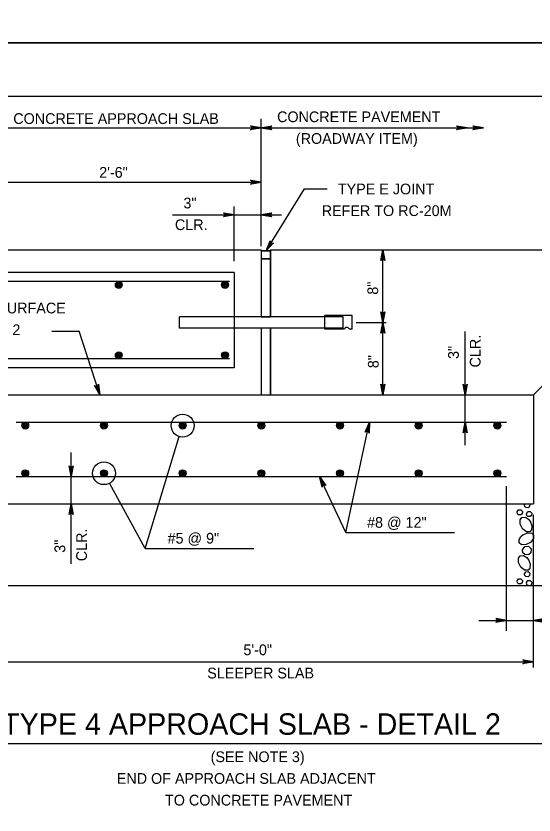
# Model space of a CAD drawing. Extents: x 636530 to 644067, y 294168 to 299122.
# Drawn here: x 639547.7 to 639692.7, y 297516.3 to 297740 of the extents above; entities that cross this region are included whole.
import ezdxf

# ---------------------------------------------------------------- set-up
doc = ezdxf.new("R2010")
doc.units = 0
doc.layers.add('1', color=7, linetype='Continuous')
doc.layers.add('PLT-BNDY', color=7, linetype='Continuous')

msp = doc.modelspace()

# ---------------------------------------------------------------- linework, layer by layer
at = {"layer": '1'}
for p, q in [((639832.78, 297717.48), (639046.78, 297717.48)), ((639616.36, 297675.51), (639616.36, 297711.15)), ((639537.6, 297708.67), (639616.36, 297708.67)), ((639616.36, 297708.67), (639678.53, 297708.67)), ((639540.16, 297693.43), (639616.36, 297693.43)), ((639617.68, 297674.2), (639628.48, 297691.54)), ((639628.48, 297691.54), (639634.81, 297691.54)), ((639608.74, 297671.37), (639608.74, 297686.62)), ((639591.52, 297684.33), (639622.02, 297684.33)), ((639474.01, 297674.51), (639616.36, 297674.51)), ((639616.36, 297674.51), (639616.36, 297656.01)), ((639618.89, 297674.51), (639767.85, 297674.51)), ((639618.89, 297674.51), (639618.89, 297655.78)), ((639650.35, 297633.88), (639650.35, 297674.51)), ((639616.36, 297674.2), (639618.89, 297674.2)), ((639616.36, 297671.98), (639618.89, 297671.98)), ((639608.74, 297668.17), (639524.92, 297668.17)), ((639608.74, 297668.17), (639608.74, 297641.5)), ((639607.47, 297665.63), (639523.65, 297665.63)), ((639593.5, 297652.61), (639593.5, 297655.78)), ((639639.22, 297655.78), (639593.5, 297655.78)), ((639641.75, 297656.09), (639634.13, 297656.09)), ((639634.13, 297655.78), (639634.13, 297656.09)), ((639634.13, 297652.61), (639634.13, 297655.78)), ((639639.22, 297652.61), (639639.22, 297655.78)), ((639641.75, 297652.3), (639641.75, 297656.09)), ((639639.22, 297652.61), (639593.5, 297652.61)), ((639616.36, 297652.61), (639616.36, 297633.88)), ((639618.89, 297652.61), (639618.89, 297633.88)), ((639634.13, 297652.3), (639634.13, 297652.61)), ((639639.62, 297652.3), (639634.13, 297652.3)), ((639641.75, 297652.3), (639640.91, 297652.3)), ((639642.89, 297654.2), (639651.32, 297654.2)), ((639692.56, 297633.88), (639712.87, 297654.19)), ((639557.71, 297651.78), (639565.43, 297651.78)), ((639571.16, 297633.88), (639565.43, 297651.78)), ((639673.41, 297619.84), (639673.41, 297651.68)), ((639607.47, 297644.04), (639523.65, 297644.04)), ((639608.74, 297641.5), (639524.92, 297641.5)), ((639474.01, 297633.88), (639616.36, 297633.88)), ((639540.16, 297633.88), (639692.56, 297633.88)), ((639692.56, 297633.88), (639692.56, 297603.4)), ((639547.78, 297626.26), (639684.94, 297626.26)), ((639594.34, 297625.3), (639594.34, 297625.3)), ((639640.05, 297595.42), (639646.59, 297626.26)), ((639583.85, 297590.88), (639593.41, 297622.24)), ((639563.16, 297586.59), (639563.16, 297617.73)), ((639572.33, 297611.97), (639572.33, 297611.97)), ((639547.78, 297611.02), (639684.94, 297611.02)), ((639640.05, 297595.42), (639632.6, 297611.02)), ((639583.85, 297590.88), (639573.87, 297609.16)), ((639684.94, 297567.81), (639684.94, 297608.32)), ((639540.16, 297603.4), (639692.56, 297603.4)), ((639692.56, 297557.56), (639692.56, 297600.3)), ((639640.05, 297595.42), (639670.41, 297595.42)), ((639583.85, 297590.88), (639614.3, 297590.88)), ((639524.92, 297580.54), (639707.8, 297580.54)), ((639677.24, 297570.78), (639721.3, 297570.78)), ((639497.3, 297559.2), (639692.56, 297559.2)), ((639493.7, 297536.34), (639743.33, 297536.34))]:
    msp.add_line(p, q, dxfattribs=at)
for points in [[(639616.36, 297708.67), (639613.37, 297708.12), (639613.49, 297708.19), (639613.6, 297708.27), (639613.66, 297708.37), (639613.72, 297708.47), (639613.74, 297708.57), (639613.76, 297708.67), (639613.74, 297708.77), (639613.72, 297708.87), (639613.66, 297708.97), (639613.6, 297709.07), (639613.49, 297709.15), (639613.37, 297709.23), (639616.36, 297708.67), (639613.49, 297709.15), (639613.6, 297709.07), (639616.36, 297708.67), (639613.66, 297708.97), (639613.72, 297708.87), (639616.36, 297708.67), (639613.74, 297708.77), (639613.76, 297708.67), (639616.36, 297708.67), (639613.74, 297708.57), (639613.72, 297708.47), (639616.36, 297708.67), (639613.66, 297708.37), (639613.6, 297708.27), (639616.36, 297708.67), (639613.49, 297708.19)], [(639616.36, 297708.67), (639619.34, 297709.23), (639619.22, 297709.15), (639619.11, 297709.07), (639619.05, 297708.97), (639618.99, 297708.87), (639618.97, 297708.77), (639618.96, 297708.67), (639618.97, 297708.57), (639618.99, 297708.47), (639619.05, 297708.37), (639619.11, 297708.27), (639619.22, 297708.19), (639619.34, 297708.12), (639616.36, 297708.67), (639619.22, 297708.19), (639619.11, 297708.27), (639616.36, 297708.67), (639619.05, 297708.37), (639618.99, 297708.47), (639616.36, 297708.67), (639618.97, 297708.57), (639618.96, 297708.67), (639616.36, 297708.67), (639618.97, 297708.77), (639618.99, 297708.87), (639616.36, 297708.67), (639619.05, 297708.97), (639619.11, 297709.07), (639616.36, 297708.67), (639619.22, 297709.15)], [(639673.96, 297708.67), (639670.97, 297708.12), (639671.09, 297708.19), (639671.2, 297708.27), (639671.26, 297708.37), (639671.32, 297708.47), (639671.34, 297708.57), (639671.36, 297708.67), (639671.34, 297708.77), (639671.32, 297708.87), (639671.26, 297708.97), (639671.2, 297709.07), (639671.09, 297709.15), (639670.97, 297709.23), (639673.96, 297708.67), (639671.09, 297709.15), (639671.2, 297709.07), (639673.96, 297708.67), (639671.26, 297708.97), (639671.32, 297708.87), (639673.96, 297708.67), (639671.34, 297708.77), (639671.36, 297708.67), (639673.96, 297708.67), (639671.34, 297708.57), (639671.32, 297708.47), (639673.96, 297708.67), (639671.26, 297708.37), (639671.2, 297708.27), (639673.96, 297708.67), (639671.09, 297708.19)], [(639678.53, 297708.67), (639675.54, 297708.12), (639675.66, 297708.19), (639675.77, 297708.27), (639675.83, 297708.37), (639675.89, 297708.47), (639675.91, 297708.57), (639675.93, 297708.67), (639675.91, 297708.77), (639675.89, 297708.87), (639675.83, 297708.97), (639675.77, 297709.07), (639675.66, 297709.15), (639675.54, 297709.23), (639678.53, 297708.67), (639675.66, 297709.15), (639675.77, 297709.07), (639678.53, 297708.67), (639675.83, 297708.97), (639675.89, 297708.87), (639678.53, 297708.67), (639675.91, 297708.77), (639675.93, 297708.67), (639678.53, 297708.67), (639675.91, 297708.57), (639675.89, 297708.47), (639678.53, 297708.67), (639675.83, 297708.37), (639675.77, 297708.27), (639678.53, 297708.67), (639675.66, 297708.19)], [(639616.36, 297693.43), (639613.37, 297692.88), (639613.49, 297692.95), (639613.6, 297693.03), (639613.66, 297693.13), (639613.72, 297693.23), (639613.74, 297693.33), (639613.76, 297693.43), (639613.74, 297693.53), (639613.72, 297693.63), (639613.66, 297693.73), (639613.6, 297693.83), (639613.49, 297693.91), (639613.37, 297693.99), (639616.36, 297693.43), (639613.49, 297693.91), (639613.6, 297693.83), (639616.36, 297693.43), (639613.66, 297693.73), (639613.72, 297693.63), (639616.36, 297693.43), (639613.74, 297693.53), (639613.76, 297693.43), (639616.36, 297693.43), (639613.74, 297693.33), (639613.72, 297693.23), (639616.36, 297693.43), (639613.66, 297693.13), (639613.6, 297693.03), (639616.36, 297693.43), (639613.49, 297692.95)], [(639608.74, 297684.33), (639605.75, 297683.77), (639605.87, 297683.85), (639605.98, 297683.93), (639606.04, 297684.03), (639606.1, 297684.13), (639606.12, 297684.23), (639606.14, 297684.33), (639606.12, 297684.43), (639606.1, 297684.53), (639606.04, 297684.63), (639605.98, 297684.73), (639605.87, 297684.81), (639605.75, 297684.89), (639608.74, 297684.33), (639605.87, 297684.81), (639605.98, 297684.73), (639608.74, 297684.33), (639606.04, 297684.63), (639606.1, 297684.53), (639608.74, 297684.33), (639606.12, 297684.43), (639606.14, 297684.33), (639608.74, 297684.33), (639606.12, 297684.23), (639606.1, 297684.13), (639608.74, 297684.33), (639606.04, 297684.03), (639605.98, 297683.93), (639608.74, 297684.33), (639605.87, 297683.85)], [(639616.36, 297684.33), (639619.34, 297684.89), (639619.22, 297684.81), (639619.11, 297684.73), (639619.05, 297684.63), (639618.99, 297684.53), (639618.97, 297684.43), (639618.96, 297684.33), (639618.97, 297684.23), (639618.99, 297684.13), (639619.05, 297684.03), (639619.11, 297683.93), (639619.22, 297683.85), (639619.34, 297683.77), (639616.36, 297684.33), (639619.22, 297683.85), (639619.11, 297683.93), (639616.36, 297684.33), (639619.05, 297684.03), (639618.99, 297684.13), (639616.36, 297684.33), (639618.97, 297684.23), (639618.96, 297684.33), (639616.36, 297684.33), (639618.97, 297684.43), (639618.99, 297684.53), (639616.36, 297684.33), (639619.05, 297684.63), (639619.11, 297684.73), (639616.36, 297684.33), (639619.22, 297684.81)], [(639617.68, 297674.2), (639618.79, 297677.03), (639618.8, 297676.75), (639618.91, 297676.54), (639619.06, 297676.4), (639619.25, 297676.33), (639619.48, 297676.32), (639619.74, 297676.43), (639617.68, 297674.2), (639619.48, 297676.32), (639619.25, 297676.33), (639617.68, 297674.2), (639619.06, 297676.4), (639618.91, 297676.54), (639617.68, 297674.2), (639618.8, 297676.75)], [(639650.35, 297674.51), (639650.91, 297671.53), (639650.75, 297671.76), (639650.55, 297671.88), (639650.35, 297671.91), (639650.15, 297671.88), (639649.95, 297671.76), (639649.79, 297671.53), (639650.35, 297674.51), (639649.95, 297671.76), (639650.15, 297671.88), (639650.35, 297674.51), (639650.35, 297671.91), (639650.55, 297671.88), (639650.35, 297674.51), (639650.75, 297671.76)], [(639650.35, 297654.2), (639649.79, 297657.18), (639649.95, 297656.95), (639650.15, 297656.83), (639650.35, 297656.8), (639650.55, 297656.83), (639650.75, 297656.95), (639650.91, 297657.18), (639650.35, 297654.2), (639650.75, 297656.95), (639650.55, 297656.83), (639650.35, 297654.2), (639650.35, 297656.8), (639650.15, 297656.83), (639650.35, 297654.2), (639649.95, 297656.95)], [(639650.35, 297654.2), (639650.91, 297651.21), (639650.75, 297651.44), (639650.55, 297651.56), (639650.35, 297651.6), (639650.15, 297651.56), (639649.95, 297651.44), (639649.79, 297651.21), (639650.35, 297654.2), (639649.95, 297651.44), (639650.15, 297651.56), (639650.35, 297654.2), (639650.35, 297651.6), (639650.55, 297651.56), (639650.35, 297654.2), (639650.75, 297651.44)], [(639571.16, 297633.88), (639569.71, 297636.55), (639569.83, 297636.46), (639569.94, 297636.38), (639570.05, 297636.35), (639570.16, 297636.32), (639570.26, 297636.34), (639570.36, 297636.35), (639570.45, 297636.4), (639570.54, 297636.45), (639570.62, 297636.53), (639570.7, 297636.62), (639570.74, 297636.75), (639570.78, 297636.89), (639571.16, 297633.88), (639570.74, 297636.75), (639570.7, 297636.62), (639571.16, 297633.88), (639570.62, 297636.53), (639570.54, 297636.45), (639571.16, 297633.88), (639570.45, 297636.4), (639570.36, 297636.35), (639571.16, 297633.88), (639570.26, 297636.34), (639570.16, 297636.32), (639571.16, 297633.88), (639570.05, 297636.35), (639569.94, 297636.38), (639571.16, 297633.88), (639569.83, 297636.46)], [(639650.35, 297633.88), (639649.79, 297636.86), (639649.95, 297636.63), (639650.15, 297636.51), (639650.35, 297636.48), (639650.55, 297636.51), (639650.75, 297636.63), (639650.91, 297636.86), (639650.35, 297633.88), (639650.75, 297636.63), (639650.55, 297636.51), (639650.35, 297633.88), (639650.35, 297636.48), (639650.15, 297636.51), (639650.35, 297633.88), (639649.95, 297636.63)], [(639673.41, 297633.88), (639672.85, 297636.86), (639672.93, 297636.74), (639673.01, 297636.63), (639673.11, 297636.57), (639673.21, 297636.51), (639673.31, 297636.49), (639673.41, 297636.48), (639673.51, 297636.49), (639673.61, 297636.51), (639673.71, 297636.57), (639673.81, 297636.63), (639673.89, 297636.74), (639673.97, 297636.86), (639673.41, 297633.88), (639673.89, 297636.74), (639673.81, 297636.63), (639673.41, 297633.88), (639673.71, 297636.57), (639673.61, 297636.51), (639673.41, 297633.88), (639673.51, 297636.49), (639673.41, 297636.48), (639673.41, 297633.88), (639673.31, 297636.49), (639673.21, 297636.51), (639673.41, 297633.88), (639673.11, 297636.57), (639673.01, 297636.63), (639673.41, 297633.88), (639672.93, 297636.74)], [(639646.59, 297626.26), (639646.51, 297623.22), (639646.46, 297623.35), (639646.41, 297623.48), (639646.32, 297623.56), (639646.23, 297623.64), (639646.14, 297623.67), (639646.05, 297623.71), (639645.94, 297623.72), (639645.84, 297623.72), (639645.73, 297623.68), (639645.62, 297623.65), (639645.52, 297623.55), (639645.42, 297623.45), (639646.59, 297626.26), (639645.52, 297623.55), (639645.62, 297623.65), (639646.59, 297626.26), (639645.73, 297623.68), (639645.84, 297623.72), (639646.59, 297626.26), (639645.94, 297623.72), (639646.05, 297623.71), (639646.59, 297626.26), (639646.14, 297623.67), (639646.23, 297623.64), (639646.59, 297626.26), (639646.32, 297623.56), (639646.41, 297623.48), (639646.59, 297626.26), (639646.46, 297623.35)], [(639673.41, 297626.26), (639673.97, 297623.27), (639673.89, 297623.39), (639673.81, 297623.5), (639673.71, 297623.56), (639673.61, 297623.62), (639673.51, 297623.64), (639673.41, 297623.66), (639673.31, 297623.64), (639673.21, 297623.62), (639673.11, 297623.56), (639673.01, 297623.5), (639672.93, 297623.39), (639672.85, 297623.27), (639673.41, 297626.26), (639672.93, 297623.39), (639673.01, 297623.5), (639673.41, 297626.26), (639673.11, 297623.56), (639673.21, 297623.62), (639673.41, 297626.26), (639673.31, 297623.64), (639673.41, 297623.66), (639673.41, 297626.26), (639673.51, 297623.64), (639673.61, 297623.62), (639673.41, 297626.26), (639673.71, 297623.56), (639673.81, 297623.5), (639673.41, 297626.26), (639673.89, 297623.39)], [(639563.16, 297611.02), (639562.6, 297614), (639562.68, 297613.88), (639562.76, 297613.77), (639562.86, 297613.71), (639562.96, 297613.65), (639563.06, 297613.63), (639563.16, 297613.62), (639563.26, 297613.63), (639563.36, 297613.65), (639563.46, 297613.71), (639563.56, 297613.77), (639563.64, 297613.88), (639563.72, 297614), (639563.16, 297611.02), (639563.64, 297613.88), (639563.56, 297613.77), (639563.16, 297611.02), (639563.46, 297613.71), (639563.36, 297613.65), (639563.16, 297611.02), (639563.26, 297613.63), (639563.16, 297613.62), (639563.16, 297611.02), (639563.06, 297613.63), (639562.96, 297613.65), (639563.16, 297611.02), (639562.86, 297613.71), (639562.76, 297613.77), (639563.16, 297611.02), (639562.68, 297613.88)], [(639632.6, 297611.02), (639634.39, 297608.57), (639634.27, 297608.64), (639634.14, 297608.7), (639634.03, 297608.71), (639633.91, 297608.73), (639633.82, 297608.7), (639633.72, 297608.67), (639633.63, 297608.61), (639633.55, 297608.55), (639633.49, 297608.46), (639633.42, 297608.36), (639633.4, 297608.22), (639633.38, 297608.08), (639632.6, 297611.02), (639633.4, 297608.22), (639633.42, 297608.36), (639632.6, 297611.02), (639633.49, 297608.46), (639633.55, 297608.55), (639632.6, 297611.02), (639633.63, 297608.61), (639633.72, 297608.67), (639632.6, 297611.02), (639633.82, 297608.7), (639633.91, 297608.73), (639632.6, 297611.02), (639634.03, 297608.71), (639634.14, 297608.7), (639632.6, 297611.02), (639634.27, 297608.64)], [(639548.02, 297603.39), (639548.03, 297603.4)], [(639563.16, 297603.4), (639563.72, 297600.41), (639563.64, 297600.53), (639563.56, 297600.64), (639563.46, 297600.7), (639563.36, 297600.76), (639563.26, 297600.78), (639563.16, 297600.8), (639563.06, 297600.78), (639562.96, 297600.76), (639562.86, 297600.7), (639562.76, 297600.64), (639562.68, 297600.53), (639562.6, 297600.41), (639563.16, 297603.4), (639562.68, 297600.53), (639562.76, 297600.64), (639563.16, 297603.4), (639562.86, 297600.7), (639562.96, 297600.76), (639563.16, 297603.4), (639563.06, 297600.78), (639563.16, 297600.8), (639563.16, 297603.4), (639563.26, 297600.78), (639563.36, 297600.76), (639563.16, 297603.4), (639563.46, 297600.7), (639563.56, 297600.64), (639563.16, 297603.4), (639563.64, 297600.53)], [(639690, 297603.14), (639690.18, 297603.4)], [(639691.4, 297603.4), (639691.5, 297603.29), (639691.43, 297602.64), (639691.04, 297602.31), (639690.4, 297602.35), (639690.1, 297602.64), (639690, 297603.14)], [(639687.92, 297601.13), (639688.33, 297601.7), (639688.97, 297601.74), (639689.42, 297601.27), (639689.35, 297600.62), (639688.96, 297600.29), (639688.32, 297600.34), (639688.02, 297600.63), (639687.92, 297601.13)], [(639690.57, 297600.65), (639690.97, 297601.23), (639691.62, 297601.26), (639692.07, 297600.8), (639692, 297600.15), (639691.6, 297599.82), (639690.97, 297599.86), (639690.67, 297600.15), (639690.57, 297600.65)], [(639691.59, 297598.52), (639692.09, 297597.26), (639691.99, 297596.11), (639691.46, 297595.56), (639690.53, 297595.57), (639689.46, 297596.41), (639688.82, 297597.7), (639688.8, 297598.91), (639689.28, 297599.59), (639690.25, 297599.66), (639691.11, 297599.1), (639691.62, 297598.47)], [(639689.59, 297594.75), (639690.85, 297595.25), (639692.01, 297595.15), (639692.56, 297594.63), (639692.54, 297593.69), (639691.71, 297592.62), (639690.42, 297591.98), (639689.2, 297591.96), (639688.52, 297592.44), (639688.46, 297593.41), (639689.01, 297594.27), (639689.64, 297594.78)], [(639689.39, 297590.54), (639690.06, 297591.49), (639691.14, 297591.55), (639691.88, 297590.78), (639691.77, 297589.7), (639691.11, 297589.14), (639690.05, 297589.22), (639689.55, 297589.7), (639689.39, 297590.53)], [(639691.1, 297587.79), (639691.6, 297586.53), (639691.5, 297585.37), (639690.98, 297584.82), (639690.04, 297584.84), (639688.97, 297585.68), (639688.33, 297586.96), (639688.31, 297588.18), (639688.79, 297588.86), (639689.76, 297588.92), (639690.63, 297588.37), (639691.13, 297587.74)], [(639690, 297583.83), (639690.41, 297584.4), (639691.05, 297584.44), (639691.5, 297583.97), (639691.43, 297583.32), (639691.04, 297582.99), (639690.4, 297583.04), (639690.1, 297583.33), (639690, 297583.83)], [(639687.92, 297581.81), (639688.33, 297582.38), (639688.97, 297582.42), (639689.42, 297581.96), (639689.35, 297581.31), (639688.96, 297580.98), (639688.32, 297581.02), (639688.02, 297581.31), (639687.92, 297581.81)], [(639690.57, 297581.34), (639690.97, 297581.91), (639691.62, 297581.95), (639692.07, 297581.48), (639692, 297580.83), (639691.64, 297580.54)], [(639691.16, 297580.54), (639690.97, 297580.55), (639690.67, 297580.84), (639690.57, 297581.34)], [(639684.94, 297570.78), (639681.95, 297570.22), (639682.07, 297570.3), (639682.18, 297570.38), (639682.24, 297570.48), (639682.3, 297570.58), (639682.32, 297570.68), (639682.34, 297570.78), (639682.32, 297570.88), (639682.3, 297570.98), (639682.24, 297571.08), (639682.18, 297571.18), (639682.07, 297571.26), (639681.95, 297571.34), (639684.94, 297570.78), (639682.07, 297571.26), (639682.18, 297571.18), (639684.94, 297570.78), (639682.24, 297571.08), (639682.3, 297570.98), (639684.94, 297570.78), (639682.32, 297570.88), (639682.34, 297570.78), (639684.94, 297570.78), (639682.32, 297570.68), (639682.3, 297570.58), (639684.94, 297570.78), (639682.24, 297570.48), (639682.18, 297570.38), (639684.94, 297570.78), (639682.07, 297570.3)], [(639692.56, 297570.78), (639695.54, 297571.34)], [(639695.31, 297571.18), (639692.56, 297570.78), (639695.42, 297571.26)], [(639695.19, 297570.98), (639692.56, 297570.78), (639695.25, 297571.08)], [(639695.16, 297570.78), (639692.56, 297570.78), (639695.17, 297570.88)], [(639695.54, 297570.22), (639692.56, 297570.78), (639695.42, 297570.3)], [(639695.31, 297570.38), (639692.56, 297570.78), (639695.25, 297570.48)], [(639695.19, 297570.58), (639692.56, 297570.78), (639695.17, 297570.68)], [(639692.56, 297559.2), (639689.57, 297558.64), (639689.69, 297558.72), (639689.8, 297558.8), (639689.86, 297558.9), (639689.92, 297559), (639689.94, 297559.1), (639689.96, 297559.2), (639689.94, 297559.3), (639689.92, 297559.4), (639689.86, 297559.5), (639689.8, 297559.6), (639689.69, 297559.68), (639689.57, 297559.76), (639692.56, 297559.2), (639689.69, 297559.68), (639689.8, 297559.6), (639692.56, 297559.2), (639689.86, 297559.5), (639689.92, 297559.4), (639692.56, 297559.2), (639689.94, 297559.3), (639689.96, 297559.2), (639692.56, 297559.2), (639689.94, 297559.1), (639689.92, 297559), (639692.56, 297559.2), (639689.86, 297558.9), (639689.8, 297558.8), (639692.56, 297559.2), (639689.69, 297558.72)], [(639692.56, 297559.2), (639689.57, 297558.64), (639689.69, 297558.72), (639689.8, 297558.8), (639689.86, 297558.9), (639689.92, 297559), (639689.94, 297559.1), (639689.96, 297559.2), (639689.94, 297559.3), (639689.92, 297559.4), (639689.86, 297559.5), (639689.8, 297559.6), (639689.69, 297559.68), (639689.57, 297559.76), (639692.56, 297559.2), (639689.69, 297559.68), (639689.8, 297559.6), (639692.56, 297559.2), (639689.86, 297559.5), (639689.92, 297559.4), (639692.56, 297559.2), (639689.94, 297559.3), (639689.96, 297559.2), (639692.56, 297559.2), (639689.94, 297559.1), (639689.92, 297559), (639692.56, 297559.2), (639689.86, 297558.9), (639689.8, 297558.8), (639692.56, 297559.2), (639689.69, 297558.72)]]:
    msp.add_lwpolyline(points, dxfattribs=at)
for points in [[(639616.36, 297671.98), (639618.89, 297671.98), (639618.89, 297674.2), (639616.36, 297674.2)], [(639616.36, 297655.78), (639618.89, 297655.78), (639618.89, 297671.98), (639616.36, 297671.98)], [(639616.36, 297633.88), (639618.89, 297633.88), (639618.89, 297652.61), (639616.36, 297652.61)]]:
    msp.add_lwpolyline(points, close=True, dxfattribs=at)
for centre, radius in [((639576.47, 297664.68), 0.952), ((639606.2, 297664.68), 0.952), ((639576.47, 297664.68), 0.714), ((639576.47, 297664.68), 0.476), ((639576.47, 297664.68), 0.238), ((639606.2, 297664.68), 0.714), ((639606.2, 297664.68), 0.476), ((639606.2, 297664.68), 0.238), ((639576.47, 297644.99), 0.952), ((639576.47, 297644.99), 0.714), ((639576.47, 297644.99), 0.476), ((639606.2, 297644.99), 0.952), ((639606.2, 297644.99), 0.714), ((639606.2, 297644.99), 0.476), ((639576.47, 297644.99), 0.238), ((639606.2, 297644.99), 0.238), ((639594.34, 297625.3), 3.2), ((639550.31, 297625.3), 0.952), ((639550.31, 297625.3), 0.714), ((639550.31, 297625.3), 0.476), ((639550.31, 297625.3), 0.238), ((639572.33, 297625.3), 0.952), ((639572.33, 297625.3), 0.714), ((639572.33, 297625.3), 0.476), ((639572.33, 297625.3), 0.238), ((639594.34, 297625.3), 0.952), ((639594.34, 297625.3), 0.714), ((639594.34, 297625.3), 0.476), ((639594.34, 297625.3), 0.238), ((639616.36, 297625.3), 0.952), ((639616.36, 297625.3), 0.714), ((639616.36, 297625.3), 0.476), ((639616.36, 297625.3), 0.238), ((639638.37, 297625.3), 0.952), ((639638.37, 297625.3), 0.714), ((639638.37, 297625.3), 0.476), ((639638.37, 297625.3), 0.238), ((639660.38, 297625.3), 0.952), ((639660.38, 297625.3), 0.714), ((639660.38, 297625.3), 0.476), ((639660.38, 297625.3), 0.238), ((639682.4, 297625.3), 0.952), ((639682.4, 297625.3), 0.714), ((639682.4, 297625.3), 0.476), ((639682.4, 297625.3), 0.238), ((639572.33, 297611.97), 3.2), ((639550.31, 297611.97), 0.952), ((639550.31, 297611.97), 0.714), ((639550.31, 297611.97), 0.476), ((639550.31, 297611.97), 0.238), ((639572.33, 297611.97), 0.952), ((639572.33, 297611.97), 0.714), ((639572.33, 297611.97), 0.476), ((639572.33, 297611.97), 0.238), ((639594.34, 297611.97), 0.952), ((639594.34, 297611.97), 0.714), ((639594.34, 297611.97), 0.476), ((639594.34, 297611.97), 0.238), ((639616.36, 297611.97), 0.952), ((639616.36, 297611.97), 0.714), ((639616.36, 297611.97), 0.476), ((639616.36, 297611.97), 0.238), ((639638.37, 297611.97), 0.952), ((639638.37, 297611.97), 0.714), ((639638.37, 297611.97), 0.476), ((639638.37, 297611.97), 0.238), ((639660.38, 297611.97), 0.952), ((639660.38, 297611.97), 0.714), ((639660.38, 297611.97), 0.476), ((639660.38, 297611.97), 0.238), ((639682.4, 297611.97), 0.952), ((639682.4, 297611.97), 0.714), ((639682.4, 297611.97), 0.476), ((639682.4, 297611.97), 0.238)]:
    msp.add_circle(centre, radius, dxfattribs=at)
msp.add_arc((639640.26, 297652.08), 0.682, 18.6629, 161.3371, dxfattribs=at)
at = {"layer": 'PLT-BNDY'}
for points in [[(639006.78, 298326.48), (639847.78, 298326.48), (639847.78, 297732.48), (639006.78, 297732.48)], [(639006.78, 297732.48), (639847.78, 297732.48), (639847.78, 297138.48), (639006.78, 297138.48)]]:
    msp.add_lwpolyline(points, close=True, dxfattribs=at)

# ---------------------------------------------------------------- texts
at = {"layer": '1'}
for s, height, p in [('CONCRETE APPROACH SLAB', 3, (639546.96, 297709.75)), ('CONCRETE PAVEMENT', 3, (639620.77, 297710.25)), ('(ROADWAY ITEM)', 3, (639626.03, 297704.18)), ('2\'-6"', 3, (639571, 297694.69)), ('TYPE E JOINT', 3, (639637.78, 297690.04)), ('REFER TO RC-20M', 3, (639633.26, 297683.97)), ('SLIDING SURFACE', 3, (639525.31, 297656.72)), ('SEE NOTE 2', 3, (639525.31, 297650.64)), ('#8 @ 12"', 3, (639645.95, 297596.7)), ('#5 @ 9"', 3, (639590.14, 297592.27)), ('5\'-0"', 3, (639611.35, 297561.03)), ('SLEEPER SLAB', 3, (639601.23, 297554.53)), ('TYPE 1 AND TYPE 4 APPROACH SLAB - DETAIL 2', 6, (639494.78, 297538.75)), ('(SEE NOTE 3)', 3, (639602.18, 297531.1)), ('END OF APPROACH SLAB ADJACENT', 3, (639575.92, 297525.02)), ('TO CONCRETE PAVEMENT', 3, (639589.42, 297518.95))]:
    msp.add_text(s, height=height, dxfattribs=at).set_placement(p)
for s, rotation, p in [('3"', 360, (639594.57, 297686.11)), ('CLR.', 360, (639592.19, 297680.04)), ('8"', 90, (639649.04, 297661.95)), ('CLR.', 90, (639677.7, 297641.59)), ('3"', 90, (639671.63, 297643.96)), ('8"', 90, (639649.18, 297641.38)), ('CLR.', 90, (639567.56, 297587.33)), ('3"', 90, (639561.49, 297589.7))]:
    msp.add_text(s, height=3, rotation=rotation, dxfattribs=at).set_placement(p)

doc.saveas('drawing.dxf')
